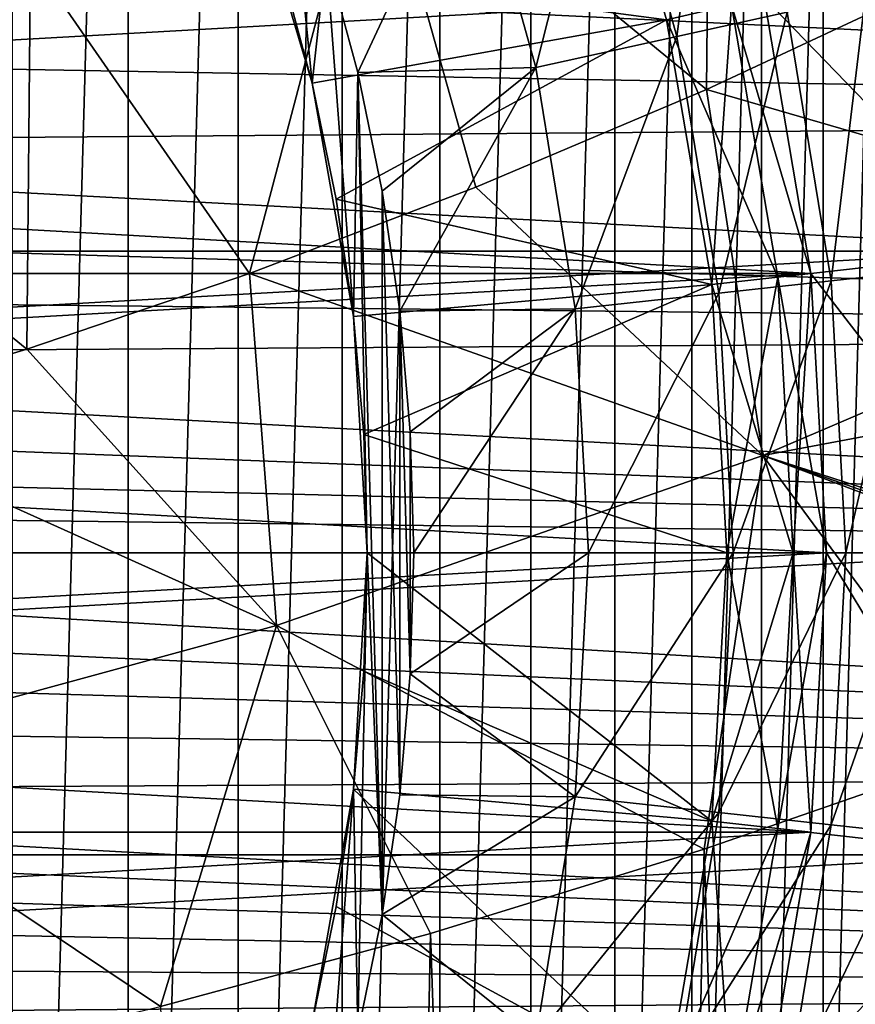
# Model space of a CAD drawing. Header units: millimetres. Extents: x -100 to 100, y -64 to 136.
# Tile 271 of 530: x 12.69 to 18.97, y -3.39 to 4.01. Entities that reach past the tile are written whole.
import ezdxf

# ---------------------------------------------------------------- set-up
doc = ezdxf.new("R2010")
doc.units = ezdxf.units.MM
doc.header["$LTSCALE"] = 159.143519
for name, color, linetype in [('113', 7, 'CONTINUOUS'), ('173', 7, 'CONTINUOUS'), ('293', 7, 'CONTINUOUS'), ('294', 7, 'CONTINUOUS'), ('295', 7, 'CONTINUOUS'), ('296', 7, 'CONTINUOUS'), ('297', 7, 'CONTINUOUS'), ('301', 7, 'CONTINUOUS'), ('302', 7, 'CONTINUOUS'), ('303', 7, 'CONTINUOUS'), ('307', 7, 'CONTINUOUS'), ('308', 7, 'CONTINUOUS'), ('309', 7, 'CONTINUOUS'), ('310', 7, 'CONTINUOUS'), ('313', 7, 'CONTINUOUS'), ('314', 7, 'CONTINUOUS'), ('315', 7, 'CONTINUOUS'), ('316', 7, 'CONTINUOUS'), ('317', 7, 'CONTINUOUS'), ('318', 7, 'CONTINUOUS'), ('319', 7, 'CONTINUOUS'), ('320', 7, 'CONTINUOUS'), ('321', 7, 'CONTINUOUS'), ('322', 7, 'CONTINUOUS'), ('323', 7, 'CONTINUOUS'), ('324', 7, 'CONTINUOUS'), ('436', 7, 'CONTINUOUS'), ('464', 7, 'CONTINUOUS'), ('467', 7, 'CONTINUOUS'), ('468', 7, 'CONTINUOUS'), ('469', 7, 'CONTINUOUS'), ('470', 7, 'CONTINUOUS'), ('477', 7, 'CONTINUOUS'), ('507', 7, 'CONTINUOUS'), ('508', 7, 'CONTINUOUS'), ('509', 7, 'CONTINUOUS')]:
    doc.layers.add(name, color=color, linetype=linetype)

msp = doc.modelspace()

# ---------------------------------------------------------------- linework, layer by layer
at = {"layer": '113', "color": 7, "linetype": 'CONTINUOUS', "true_color": 0x8c979c}
for points in [[(32.4168, 3.2771, -13.2972), (7.0981, 4.5088, -13.3987), (32.4168, 4.8567, -12.805), (32.4168, 3.2771, -13.2972)], [(6.4597, 3.7441, -13.6438), (7.0981, 4.5088, -13.3987), (32.4168, 3.2771, -13.2972), (6.4597, 3.7441, -13.6438)], [(5.946, 3.0682, -13.8207), (6.4597, 3.7441, -13.6438), (32.4168, 3.2771, -13.2972), (5.946, 3.0682, -13.8207)], [(32.4168, 1.651, -13.5952), (5.946, 3.0682, -13.8207), (32.4168, 3.2771, -13.2972), (32.4168, 1.651, -13.5952)], [(5.5443, 2.4699, -13.9471), (5.946, 3.0682, -13.8207), (32.4168, 1.651, -13.5952), (5.5443, 2.4699, -13.9471)], [(5.2424, 1.9427, -14.0356), (5.5443, 2.4699, -13.9471), (32.4168, 1.651, -13.5952), (5.2424, 1.9427, -14.0356)], [(5.0243, 1.4765, -14.0961), (5.2424, 1.9427, -14.0356), (32.4168, 1.651, -13.5952), (5.0243, 1.4765, -14.0961)], [(32.4168, 0, -13.6951), (5.0243, 1.4765, -14.0961), (32.4168, 1.651, -13.5952), (32.4168, 0, -13.6951)], [(4.8748, 1.0621, -14.136), (5.0243, 1.4765, -14.0961), (32.4168, 0, -13.6951), (4.8748, 1.0621, -14.136)], [(4.7789, 0.6879, -14.1608), (4.8748, 1.0621, -14.136), (32.4168, 0, -13.6951), (4.7789, 0.6879, -14.1608)], [(4.7259, 0.3396, -14.1744), (4.7789, 0.6879, -14.1608), (32.4168, 0, -13.6951), (4.7259, 0.3396, -14.1744)], [(4.7085, 0, -14.1787), (4.7259, 0.3396, -14.1744), (32.4168, 0, -13.6951), (4.7085, 0, -14.1787)]]:
    msp.add_3dface(points, dxfattribs=at)
at = {"layer": '173', "color": 7, "linetype": 'CONTINUOUS', "true_color": 0x8c979c}
for points in [[(4.7085, 0, -14.1787), (32.4168, 0, -13.6951), (32.4168, -1.651, -13.5952), (4.7085, 0, -14.1787)], [(4.7319, -0.3979, -14.1727), (4.7085, 0, -14.1787), (32.4168, -1.651, -13.5952), (4.7319, -0.3979, -14.1727)], [(4.8065, -0.8124, -14.1537), (4.7319, -0.3979, -14.1727), (32.4168, -1.651, -13.5952), (4.8065, -0.8124, -14.1537)], [(4.9447, -1.2707, -14.1175), (4.8065, -0.8124, -14.1537), (32.4168, -1.651, -13.5952), (4.9447, -1.2707, -14.1175)], [(5.1678, -1.7945, -14.0566), (4.9447, -1.2707, -14.1175), (32.4168, -1.651, -13.5952), (5.1678, -1.7945, -14.0566)], [(32.4168, -3.2771, -13.2972), (5.1678, -1.7945, -14.0566), (32.4168, -1.651, -13.5952), (32.4168, -3.2771, -13.2972)], [(5.3188, -2.0858, -14.0137), (5.1678, -1.7945, -14.0566), (32.4168, -3.2771, -13.2972), (5.3188, -2.0858, -14.0137)], [(5.5004, -2.3988, -13.9603), (5.3188, -2.0858, -14.0137), (32.4168, -3.2771, -13.2972), (5.5004, -2.3988, -13.9603)], [(5.7155, -2.7353, -13.8945), (5.5004, -2.3988, -13.9603), (32.4168, -3.2771, -13.2972), (5.7155, -2.7353, -13.8945)], [(5.967, -3.0975, -13.8138), (5.7155, -2.7353, -13.8945), (32.4168, -3.2771, -13.2972), (5.967, -3.0975, -13.8138)], [(6.2581, -3.4875, -13.7152), (5.967, -3.0975, -13.8138), (32.4168, -3.2771, -13.2972), (6.2581, -3.4875, -13.7152)], [(32.4168, -4.8567, -12.805), (6.2581, -3.4875, -13.7152), (32.4168, -3.2771, -13.2972), (32.4168, -4.8567, -12.805)]]:
    msp.add_3dface(points, dxfattribs=at)
at = {"layer": '293', "color": 7, "linetype": 'CONTINUOUS', "true_color": 0xaaaaaa}
for points in [[(18.6321, 2.0995, 72.2), (18.2799, 4.1723, 72.7), (18.2799, 4.1724, 72.2), (18.6321, 2.0995, 72.2)], [(18.6321, 2.0993, 72.7), (18.2799, 4.1723, 72.7), (18.6321, 2.0995, 72.2), (18.6321, 2.0993, 72.7)], [(18.75, 0, 72.2), (18.6321, 2.0993, 72.7), (18.6321, 2.0995, 72.2), (18.75, 0, 72.2)], [(18.75, 0, 72.7), (18.6321, 2.0993, 72.7), (18.75, 0, 72.2), (18.75, 0, 72.7)]]:
    msp.add_3dface(points, dxfattribs=at)
at = {"layer": '294', "color": 7, "linetype": 'CONTINUOUS', "true_color": 0xaaaaaa}
for points in [[(18.6321, 2.0995, 72.2), (18.2799, 4.1724, 72.2), (18.0362, 4.1167, 72.2), (18.6321, 2.0995, 72.2)], [(18.3837, 2.0715, 72.2), (18.6321, 2.0995, 72.2), (18.0362, 4.1167, 72.2), (18.3837, 2.0715, 72.2)], [(18.5, 0, 72.2), (18.6321, 2.0995, 72.2), (18.3837, 2.0715, 72.2), (18.5, 0, 72.2)], [(18.75, 0, 72.2), (18.6321, 2.0995, 72.2), (18.5, 0, 72.2), (18.75, 0, 72.2)], [(18.6321, -2.0995, 72.2), (18.75, 0, 72.2), (18.3837, -2.0715, 72.2), (18.6321, -2.0995, 72.2)], [(18.75, 0, 72.2), (18.5, 0, 72.2), (18.3837, -2.0715, 72.2), (18.75, 0, 72.2)], [(18.0362, -4.1167, 72.2), (18.6321, -2.0995, 72.2), (18.3837, -2.0715, 72.2), (18.0362, -4.1167, 72.2)], [(18.2799, -4.1724, 72.2), (18.6321, -2.0995, 72.2), (18.0362, -4.1167, 72.2), (18.2799, -4.1724, 72.2)]]:
    msp.add_3dface(points, dxfattribs=at)
at = {"layer": '295', "color": 7, "linetype": 'CONTINUOUS', "true_color": 0xaaaaaa}
for points in [[(17.5487, 4.0054, 63.2), (17.8868, 2.0155, 63.2), (17.5487, 4.0054, 71.7), (17.5487, 4.0054, 63.2)], [(17.5487, 4.0054, 71.7), (17.8868, 2.0155, 63.2), (17.8868, 2.0155, 71.7), (17.5487, 4.0054, 71.7)], [(18, 0, 63.2), (18, 0, 71.7), (17.8868, 2.0155, 71.7), (18, 0, 63.2)], [(17.8868, 2.0155, 63.2), (18, 0, 63.2), (17.8868, 2.0155, 71.7), (17.8868, 2.0155, 63.2)]]:
    msp.add_3dface(points, dxfattribs=at)
at = {"layer": '296', "color": 7, "linetype": 'CONTINUOUS', "true_color": 0xaaaaaa}
for points in [[(18.2799, 4.1724, 62.7), (18.6321, 2.0995, 62.7), (18.0362, 4.1167, 62.7), (18.2799, 4.1724, 62.7)], [(18.0362, 4.1167, 62.7), (18.6321, 2.0995, 62.7), (18.3837, 2.0715, 62.7), (18.0362, 4.1167, 62.7)], [(18.6321, 2.0995, 62.7), (18.75, 0, 62.7), (18.3837, 2.0715, 62.7), (18.6321, 2.0995, 62.7)], [(18.75, 0, 62.7), (18.5, 0, 62.7), (18.3837, 2.0715, 62.7), (18.75, 0, 62.7)], [(18.5, 0, 62.7), (18.6321, -2.0995, 62.7), (18.3837, -2.0715, 62.7), (18.5, 0, 62.7)], [(18.75, 0, 62.7), (18.6321, -2.0995, 62.7), (18.5, 0, 62.7), (18.75, 0, 62.7)], [(18.3837, -2.0715, 62.7), (18.6321, -2.0995, 62.7), (18.0362, -4.1167, 62.7), (18.3837, -2.0715, 62.7)], [(18.6321, -2.0995, 62.7), (18.2799, -4.1724, 62.7), (18.0362, -4.1167, 62.7), (18.6321, -2.0995, 62.7)]]:
    msp.add_3dface(points, dxfattribs=at)
at = {"layer": '297', "color": 7, "linetype": 'CONTINUOUS', "true_color": 0xaaaaaa}
for points in [[(18.6321, 2.0995, 62.7), (18.2799, 4.1724, 62.7), (18.2799, 4.1723, 47.7), (18.6321, 2.0995, 62.7)], [(18.6321, 2.0994, 47.7), (18.6321, 2.0995, 62.7), (18.2799, 4.1723, 47.7), (18.6321, 2.0994, 47.7)], [(18.75, 0, 62.7), (18.6321, 2.0995, 62.7), (18.75, 0, 47.7), (18.75, 0, 62.7)], [(18.75, 0, 47.7), (18.6321, 2.0995, 62.7), (18.6321, 2.0994, 47.7), (18.75, 0, 47.7)]]:
    msp.add_3dface(points, dxfattribs=at)
at = {"layer": '301', "color": 7, "linetype": 'CONTINUOUS', "true_color": 0xaaaaaa}
for points in [[(18.75, 0, 72.7), (18.75, 0, 72.2), (18.6321, -2.0995, 72.2), (18.75, 0, 72.7)], [(18.75, 0, 72.7), (18.6321, -2.0995, 72.2), (18.6321, -2.0993, 72.7), (18.75, 0, 72.7)], [(18.6321, -2.0993, 72.7), (18.6321, -2.0995, 72.2), (18.2799, -4.1723, 72.7), (18.6321, -2.0993, 72.7)], [(18.6321, -2.0995, 72.2), (18.2799, -4.1724, 72.2), (18.2799, -4.1723, 72.7), (18.6321, -2.0995, 72.2)]]:
    msp.add_3dface(points, dxfattribs=at)
at = {"layer": '302', "color": 7, "linetype": 'CONTINUOUS', "true_color": 0xaaaaaa}
for points in [[(18, 0, 71.7), (18, 0, 63.2), (17.8868, -2.0155, 63.2), (18, 0, 71.7)], [(18, 0, 71.7), (17.8868, -2.0155, 63.2), (17.8868, -2.0155, 71.7), (18, 0, 71.7)], [(17.8868, -2.0155, 63.2), (17.5487, -4.0054, 63.2), (17.8868, -2.0155, 71.7), (17.8868, -2.0155, 63.2)], [(17.8868, -2.0155, 71.7), (17.5487, -4.0054, 63.2), (17.5487, -4.0054, 71.7), (17.8868, -2.0155, 71.7)]]:
    msp.add_3dface(points, dxfattribs=at)
at = {"layer": '303', "color": 7, "linetype": 'CONTINUOUS', "true_color": 0xaaaaaa}
for points in [[(18.6321, -2.0995, 62.7), (18.75, 0, 62.7), (18.6321, -2.0994, 47.7), (18.6321, -2.0995, 62.7)], [(18.75, 0, 62.7), (18.75, 0, 47.7), (18.6321, -2.0994, 47.7), (18.75, 0, 62.7)], [(18.2799, -4.1723, 47.7), (18.6321, -2.0995, 62.7), (18.6321, -2.0994, 47.7), (18.2799, -4.1723, 47.7)], [(18.2799, -4.1724, 62.7), (18.6321, -2.0995, 62.7), (18.2799, -4.1723, 47.7), (18.2799, -4.1724, 62.7)]]:
    msp.add_3dface(points, dxfattribs=at)
at = {"layer": '307', "color": 7, "linetype": 'CONTINUOUS', "true_color": 0xaaaaaa}
for points in [[(18.3837, -2.0715, 72.2), (18.5, 0, 72.2), (17.8868, -2.0155, 71.7), (18.3837, -2.0715, 72.2)], [(18.5, 0, 72.2), (18, 0, 71.7), (17.8868, -2.0155, 71.7), (18.5, 0, 72.2)], [(18.3837, -2.0715, 72.2), (17.8868, -2.0155, 71.7), (17.5487, -4.0054, 71.7), (18.3837, -2.0715, 72.2)], [(18.0362, -4.1167, 72.2), (18.3837, -2.0715, 72.2), (17.5487, -4.0054, 71.7), (18.0362, -4.1167, 72.2)]]:
    msp.add_3dface(points, dxfattribs=at)
at = {"layer": '308', "color": 7, "linetype": 'CONTINUOUS', "true_color": 0xaaaaaa}
for points in [[(18.0362, 4.1167, 72.2), (17.5487, 4.0054, 71.7), (17.8868, 2.0155, 71.7), (18.0362, 4.1167, 72.2)], [(18.3837, 2.0715, 72.2), (18.0362, 4.1167, 72.2), (17.8868, 2.0155, 71.7), (18.3837, 2.0715, 72.2)], [(18, 0, 71.7), (18.3837, 2.0715, 72.2), (17.8868, 2.0155, 71.7), (18, 0, 71.7)], [(18.5, 0, 72.2), (18.3837, 2.0715, 72.2), (18, 0, 71.7), (18.5, 0, 72.2)]]:
    msp.add_3dface(points, dxfattribs=at)
at = {"layer": '309', "color": 7, "linetype": 'CONTINUOUS', "true_color": 0xaaaaaa}
for points in [[(18, 0, 63.2), (18.3837, -2.0715, 62.7), (17.8868, -2.0155, 63.2), (18, 0, 63.2)], [(18, 0, 63.2), (18.5, 0, 62.7), (18.3837, -2.0715, 62.7), (18, 0, 63.2)], [(18.0362, -4.1167, 62.7), (17.5487, -4.0054, 63.2), (17.8868, -2.0155, 63.2), (18.0362, -4.1167, 62.7)], [(18.3837, -2.0715, 62.7), (18.0362, -4.1167, 62.7), (17.8868, -2.0155, 63.2), (18.3837, -2.0715, 62.7)]]:
    msp.add_3dface(points, dxfattribs=at)
at = {"layer": '310', "color": 7, "linetype": 'CONTINUOUS', "true_color": 0xaaaaaa}
for points in [[(17.5487, 4.0054, 63.2), (18.0362, 4.1167, 62.7), (18.3837, 2.0715, 62.7), (17.5487, 4.0054, 63.2)], [(17.8868, 2.0155, 63.2), (17.5487, 4.0054, 63.2), (18.3837, 2.0715, 62.7), (17.8868, 2.0155, 63.2)], [(18.5, 0, 62.7), (17.8868, 2.0155, 63.2), (18.3837, 2.0715, 62.7), (18.5, 0, 62.7)], [(18, 0, 63.2), (17.8868, 2.0155, 63.2), (18.5, 0, 62.7), (18, 0, 63.2)]]:
    msp.add_3dface(points, dxfattribs=at)
at = {"layer": '313', "color": 7, "linetype": 'CONTINUOUS', "true_color": 0xaaaaaa}
for points in [[(18.2799, 4.1723, 72.7), (18.6321, 2.0993, 72.7), (18.0361, 4.1168, 72.7), (18.2799, 4.1723, 72.7)], [(18.0361, 4.1168, 72.7), (18.6321, 2.0993, 72.7), (18.3837, 2.0714, 72.7), (18.0361, 4.1168, 72.7)], [(18.6321, 2.0993, 72.7), (18.75, 0, 72.7), (18.3837, 2.0714, 72.7), (18.6321, 2.0993, 72.7)], [(18.75, 0, 72.7), (18.5, 0, 72.7), (18.3837, 2.0714, 72.7), (18.75, 0, 72.7)], [(18.5, 0, 72.7), (18.6321, -2.0993, 72.7), (18.3837, -2.0714, 72.7), (18.5, 0, 72.7)], [(18.75, 0, 72.7), (18.6321, -2.0993, 72.7), (18.5, 0, 72.7), (18.75, 0, 72.7)], [(18.3837, -2.0714, 72.7), (18.6321, -2.0993, 72.7), (18.0361, -4.1168, 72.7), (18.3837, -2.0714, 72.7)], [(18.6321, -2.0993, 72.7), (18.2799, -4.1723, 72.7), (18.0361, -4.1168, 72.7), (18.6321, -2.0993, 72.7)]]:
    msp.add_3dface(points, dxfattribs=at)
at = {"layer": '314', "color": 7, "linetype": 'CONTINUOUS', "true_color": 0xaaaaaa}
for points in [[(17.6252, 3.8796, 80.741), (17.9057, 6.0331, 78.1162), (17.1024, 5.7625, 80.741), (17.6252, 3.8796, 80.741)], [(18.453, 4.0618, 78.1162), (17.9057, 6.0331, 78.1162), (17.6252, 3.8796, 80.741), (18.453, 4.0618, 78.1162)], [(16.5655, 3.6463, 83.2769), (17.1024, 5.7625, 80.741), (16.0741, 5.416, 83.2769), (16.5655, 3.6463, 83.2769)], [(17.6252, 3.8796, 80.741), (17.1024, 5.7625, 80.741), (16.5655, 3.6463, 83.2769), (17.6252, 3.8796, 80.741)], [(15.2282, 3.6091, 85.7), (16.0741, 5.416, 83.2769), (14.9925, 4.4886, 85.7), (15.2282, 3.6091, 85.7)], [(16.5655, 3.6463, 83.2769), (16.0741, 5.416, 83.2769), (15.2282, 3.6091, 85.7), (16.5655, 3.6463, 83.2769)], [(18.784, 2.0429, 78.1162), (19.0419, 4.1914, 75.4246), (18.453, 4.0618, 78.1162), (18.784, 2.0429, 78.1162)], [(19.3834, 2.1081, 75.4246), (19.0419, 4.1914, 75.4246), (18.784, 2.0429, 78.1162), (19.3834, 2.1081, 75.4246)], [(17.9413, 1.9512, 80.741), (18.453, 4.0618, 78.1162), (17.6252, 3.8796, 80.741), (17.9413, 1.9512, 80.741)], [(18.784, 2.0429, 78.1162), (18.453, 4.0618, 78.1162), (17.9413, 1.9512, 80.741), (18.784, 2.0429, 78.1162)], [(16.8626, 1.8339, 83.2769), (17.6252, 3.8796, 80.741), (16.5655, 3.6463, 83.2769), (16.8626, 1.8339, 83.2769)], [(17.9413, 1.9512, 80.741), (17.6252, 3.8796, 80.741), (16.8626, 1.8339, 83.2769), (17.9413, 1.9512, 80.741)], [(15.4122, 2.7176, 85.7), (16.5655, 3.6463, 83.2769), (15.2282, 3.6091, 85.7), (15.4122, 2.7176, 85.7)], [(15.5442, 1.8169, 85.7), (16.5655, 3.6463, 83.2769), (15.4122, 2.7176, 85.7), (15.5442, 1.8169, 85.7)], [(16.8626, 1.8339, 83.2769), (16.5655, 3.6463, 83.2769), (15.5442, 1.8169, 85.7), (16.8626, 1.8339, 83.2769)], [(18.8948, 0, 78.1162), (19.3834, 2.1081, 75.4246), (18.784, 2.0429, 78.1162), (18.8948, 0, 78.1162)], [(19.4977, 0, 75.4246), (19.3834, 2.1081, 75.4246), (18.8948, 0, 78.1162), (19.4977, 0, 75.4246)], [(18.0471, 0, 80.741), (18.784, 2.0429, 78.1162), (17.9413, 1.9512, 80.741), (18.0471, 0, 80.741)], [(18.8948, 0, 78.1162), (18.784, 2.0429, 78.1162), (18.0471, 0, 80.741), (18.8948, 0, 78.1162)], [(16.962, 0, 83.2769), (17.9413, 1.9512, 80.741), (16.8626, 1.8339, 83.2769), (16.962, 0, 83.2769)], [(18.0471, 0, 80.741), (17.9413, 1.9512, 80.741), (16.962, 0, 83.2769), (18.0471, 0, 80.741)], [(15.6235, 0.9099, 85.7), (16.8626, 1.8339, 83.2769), (15.5442, 1.8169, 85.7), (15.6235, 0.9099, 85.7)], [(15.65, 0, 85.7), (16.8626, 1.8339, 83.2769), (15.6235, 0.9099, 85.7), (15.65, 0, 85.7)], [(16.962, 0, 83.2769), (16.8626, 1.8339, 83.2769), (15.65, 0, 85.7), (16.962, 0, 83.2769)]]:
    msp.add_3dface(points, dxfattribs=at)
at = {"layer": '315', "color": 7, "linetype": 'CONTINUOUS', "true_color": 0xaaaaaa}
for points in [[(14.8876, 3.5284, 85.7), (14.7062, 5.3525, 85.7), (14.3773, 5.2328, 85.7), (14.8876, 3.5284, 85.7)], [(14.9925, 4.4886, 85.7), (14.7062, 5.3525, 85.7), (14.8876, 3.5284, 85.7), (14.9925, 4.4886, 85.7)], [(15.1965, 1.7762, 85.7), (14.9925, 4.4886, 85.7), (14.8876, 3.5284, 85.7), (15.1965, 1.7762, 85.7)], [(15.2282, 3.6091, 85.7), (14.9925, 4.4886, 85.7), (15.1965, 1.7762, 85.7), (15.2282, 3.6091, 85.7)], [(15.3, 0, 85.7), (15.2282, 3.6091, 85.7), (15.1965, 1.7762, 85.7), (15.3, 0, 85.7)], [(15.4122, 2.7176, 85.7), (15.2282, 3.6091, 85.7), (15.4122, -2.7176, 85.7), (15.4122, 2.7176, 85.7)], [(15.4122, -2.7176, 85.7), (15.2282, 3.6091, 85.7), (15.3, 0, 85.7), (15.4122, -2.7176, 85.7)], [(15.5442, 1.8169, 85.7), (15.4122, 2.7176, 85.7), (15.5442, -1.8169, 85.7), (15.5442, 1.8169, 85.7)], [(15.5442, -1.8169, 85.7), (15.4122, 2.7176, 85.7), (15.4122, -2.7176, 85.7), (15.5442, -1.8169, 85.7)], [(15.6235, 0.9099, 85.7), (15.5442, 1.8169, 85.7), (15.6235, -0.9099, 85.7), (15.6235, 0.9099, 85.7)], [(15.6235, -0.9099, 85.7), (15.5442, 1.8169, 85.7), (15.5442, -1.8169, 85.7), (15.6235, -0.9099, 85.7)], [(15.65, 0, 85.7), (15.6235, 0.9099, 85.7), (15.6235, -0.9099, 85.7), (15.65, 0, 85.7)], [(15.1965, -1.7762, 85.7), (15.2282, -3.6091, 85.7), (15.3, 0, 85.7), (15.1965, -1.7762, 85.7)], [(15.2282, -3.6091, 85.7), (15.4122, -2.7176, 85.7), (15.3, 0, 85.7), (15.2282, -3.6091, 85.7)], [(14.8876, -3.5284, 85.7), (14.9925, -4.4886, 85.7), (15.1965, -1.7762, 85.7), (14.8876, -3.5284, 85.7)], [(14.9925, -4.4886, 85.7), (15.2282, -3.6091, 85.7), (15.1965, -1.7762, 85.7), (14.9925, -4.4886, 85.7)]]:
    msp.add_3dface(points, dxfattribs=at)
at = {"layer": '316', "color": 7, "linetype": 'CONTINUOUS', "true_color": 0xaaaaaa}
for points in [[(14.8876, 3.5284, 85.7), (14.3773, 5.2328, 85.7), (14.8876, 3.5284, 84.7), (14.8876, 3.5284, 85.7)], [(14.8876, 3.5284, 84.7), (14.3773, 5.2328, 85.7), (14.6572, 4.3881, 84.7), (14.8876, 3.5284, 84.7)], [(15.1965, 1.7762, 85.7), (14.8876, 3.5284, 85.7), (15.1965, 1.7762, 84.7), (15.1965, 1.7762, 85.7)], [(15.1965, 1.7762, 84.7), (14.8876, 3.5284, 85.7), (15.0676, 2.6568, 84.7), (15.1965, 1.7762, 84.7)], [(15.0676, 2.6568, 84.7), (14.8876, 3.5284, 85.7), (14.8876, 3.5284, 84.7), (15.0676, 2.6568, 84.7)], [(15.3, 0, 85.7), (15.1965, 1.7762, 85.7), (15.3, 0, 84.7), (15.3, 0, 85.7)], [(15.3, 0, 84.7), (15.1965, 1.7762, 85.7), (15.2741, 0.8896, 84.7), (15.3, 0, 84.7)], [(15.2741, 0.8896, 84.7), (15.1965, 1.7762, 85.7), (15.1965, 1.7762, 84.7), (15.2741, 0.8896, 84.7)]]:
    msp.add_3dface(points, dxfattribs=at)
at = {"layer": '317', "color": 7, "linetype": 'CONTINUOUS', "true_color": 0xaaaaaa}
for points in [[(17.5487, 4.0053, 77.2818), (14.6572, 4.3881, 84.7), (16.9899, 5.945, 77.2818), (17.5487, 4.0053, 77.2818)], [(14.8876, 3.5284, 84.7), (14.6572, 4.3881, 84.7), (17.5487, 4.0053, 77.2818), (14.8876, 3.5284, 84.7)], [(15.0676, 2.6568, 84.7), (14.8876, 3.5284, 84.7), (17.5487, 4.0053, 77.2818), (15.0676, 2.6568, 84.7)], [(17.8868, 2.0154, 77.2818), (15.0676, 2.6568, 84.7), (17.5487, 4.0053, 77.2818), (17.8868, 2.0154, 77.2818)], [(15.1965, 1.7762, 84.7), (15.0676, 2.6568, 84.7), (17.8868, 2.0154, 77.2818), (15.1965, 1.7762, 84.7)], [(15.2741, 0.8896, 84.7), (15.1965, 1.7762, 84.7), (17.8868, 2.0154, 77.2818), (15.2741, 0.8896, 84.7)], [(18, 0, 77.2818), (15.2741, 0.8896, 84.7), (17.8868, 2.0154, 77.2818), (18, 0, 77.2818)], [(15.3, 0, 84.7), (15.2741, 0.8896, 84.7), (18, 0, 77.2818), (15.3, 0, 84.7)]]:
    msp.add_3dface(points, dxfattribs=at)
at = {"layer": '318', "color": 7, "linetype": 'CONTINUOUS', "true_color": 0xaaaaaa}
for points in [[(17.5487, 4.0053, 77.2818), (16.9899, 5.945, 77.2818), (17.5487, 4.0055, 73.2), (17.5487, 4.0053, 77.2818)], [(17.8868, 2.0155, 73.2), (17.5487, 4.0053, 77.2818), (17.5487, 4.0055, 73.2), (17.8868, 2.0155, 73.2)], [(17.8868, 2.0154, 77.2818), (17.5487, 4.0053, 77.2818), (17.8868, 2.0155, 73.2), (17.8868, 2.0154, 77.2818)], [(18, 0, 73.2), (17.8868, 2.0154, 77.2818), (17.8868, 2.0155, 73.2), (18, 0, 73.2)], [(18, 0, 77.2818), (17.8868, 2.0154, 77.2818), (18, 0, 73.2), (18, 0, 77.2818)]]:
    msp.add_3dface(points, dxfattribs=at)
at = {"layer": '319', "color": 7, "linetype": 'CONTINUOUS', "true_color": 0xaaaaaa}
for points in [[(16.962, 0, 83.2769), (15.65, 0, 85.7), (15.6235, -0.9099, 85.7), (16.962, 0, 83.2769)], [(16.962, 0, 83.2769), (15.6235, -0.9099, 85.7), (16.8626, -1.8339, 83.2769), (16.962, 0, 83.2769)], [(18.0471, 0, 80.741), (16.962, 0, 83.2769), (16.8626, -1.8339, 83.2769), (18.0471, 0, 80.741)], [(17.9413, -1.9512, 80.741), (18.0471, 0, 80.741), (16.8626, -1.8339, 83.2769), (17.9413, -1.9512, 80.741)], [(18.8948, 0, 78.1162), (18.0471, 0, 80.741), (17.9413, -1.9512, 80.741), (18.8948, 0, 78.1162)], [(18.784, -2.0429, 78.1162), (18.8948, 0, 78.1162), (17.9413, -1.9512, 80.741), (18.784, -2.0429, 78.1162)], [(19.4977, 0, 75.4246), (18.8948, 0, 78.1162), (18.784, -2.0429, 78.1162), (19.4977, 0, 75.4246)], [(19.3834, -2.1081, 75.4246), (19.4977, 0, 75.4246), (18.784, -2.0429, 78.1162), (19.3834, -2.1081, 75.4246)], [(15.6235, -0.9099, 85.7), (15.5442, -1.8169, 85.7), (16.8626, -1.8339, 83.2769), (15.6235, -0.9099, 85.7)], [(15.5442, -1.8169, 85.7), (15.4122, -2.7176, 85.7), (16.8626, -1.8339, 83.2769), (15.5442, -1.8169, 85.7)], [(15.4122, -2.7176, 85.7), (16.5655, -3.6463, 83.2769), (16.8626, -1.8339, 83.2769), (15.4122, -2.7176, 85.7)], [(16.5655, -3.6463, 83.2769), (17.9413, -1.9512, 80.741), (16.8626, -1.8339, 83.2769), (16.5655, -3.6463, 83.2769)], [(17.6252, -3.8796, 80.741), (17.9413, -1.9512, 80.741), (16.5655, -3.6463, 83.2769), (17.6252, -3.8796, 80.741)], [(17.6252, -3.8796, 80.741), (18.784, -2.0429, 78.1162), (17.9413, -1.9512, 80.741), (17.6252, -3.8796, 80.741)], [(18.453, -4.0618, 78.1162), (18.784, -2.0429, 78.1162), (17.6252, -3.8796, 80.741), (18.453, -4.0618, 78.1162)], [(18.453, -4.0618, 78.1162), (19.3834, -2.1081, 75.4246), (18.784, -2.0429, 78.1162), (18.453, -4.0618, 78.1162)], [(19.0419, -4.1914, 75.4246), (19.3834, -2.1081, 75.4246), (18.453, -4.0618, 78.1162), (19.0419, -4.1914, 75.4246)], [(15.4122, -2.7176, 85.7), (15.2282, -3.6091, 85.7), (16.5655, -3.6463, 83.2769), (15.4122, -2.7176, 85.7)]]:
    msp.add_3dface(points, dxfattribs=at)
at = {"layer": '320', "color": 7, "linetype": 'CONTINUOUS', "true_color": 0xaaaaaa}
for points in [[(15.1965, -1.7762, 85.7), (15.3, 0, 85.7), (15.1965, -1.7762, 84.7), (15.1965, -1.7762, 85.7)], [(15.1965, -1.7762, 84.7), (15.3, 0, 85.7), (15.2741, -0.8896, 84.7), (15.1965, -1.7762, 84.7)], [(15.3, 0, 85.7), (15.3, 0, 84.7), (15.2741, -0.8896, 84.7), (15.3, 0, 85.7)], [(14.8876, -3.5284, 85.7), (15.1965, -1.7762, 85.7), (14.8876, -3.5284, 84.7), (14.8876, -3.5284, 85.7)], [(14.8876, -3.5284, 84.7), (15.1965, -1.7762, 85.7), (15.0676, -2.6568, 84.7), (14.8876, -3.5284, 84.7)], [(15.0676, -2.6568, 84.7), (15.1965, -1.7762, 85.7), (15.1965, -1.7762, 84.7), (15.0676, -2.6568, 84.7)]]:
    msp.add_3dface(points, dxfattribs=at)
at = {"layer": '321', "color": 7, "linetype": 'CONTINUOUS', "true_color": 0xaaaaaa}
for points in [[(15.2741, -0.8896, 84.7), (15.3, 0, 84.7), (17.8868, -2.0154, 77.2818), (15.2741, -0.8896, 84.7)], [(15.3, 0, 84.7), (18, 0, 77.2818), (17.8868, -2.0154, 77.2818), (15.3, 0, 84.7)], [(15.1965, -1.7762, 84.7), (15.2741, -0.8896, 84.7), (17.8868, -2.0154, 77.2818), (15.1965, -1.7762, 84.7)], [(15.0676, -2.6568, 84.7), (15.1965, -1.7762, 84.7), (17.5487, -4.0053, 77.2818), (15.0676, -2.6568, 84.7)], [(17.5487, -4.0053, 77.2818), (15.1965, -1.7762, 84.7), (17.8868, -2.0154, 77.2818), (17.5487, -4.0053, 77.2818)], [(14.8876, -3.5284, 84.7), (15.0676, -2.6568, 84.7), (17.5487, -4.0053, 77.2818), (14.8876, -3.5284, 84.7)]]:
    msp.add_3dface(points, dxfattribs=at)
at = {"layer": '322', "color": 7, "linetype": 'CONTINUOUS', "true_color": 0xaaaaaa}
for points in [[(18, 0, 77.2818), (18, 0, 73.2), (17.8868, -2.0155, 73.2), (18, 0, 77.2818)], [(17.8868, -2.0154, 77.2818), (18, 0, 77.2818), (17.8868, -2.0155, 73.2), (17.8868, -2.0154, 77.2818)], [(17.5487, -4.0053, 77.2818), (17.8868, -2.0154, 77.2818), (17.8868, -2.0155, 73.2), (17.5487, -4.0053, 77.2818)], [(17.5487, -4.0055, 73.2), (17.5487, -4.0053, 77.2818), (17.8868, -2.0155, 73.2), (17.5487, -4.0055, 73.2)]]:
    msp.add_3dface(points, dxfattribs=at)
at = {"layer": '323', "color": 7, "linetype": 'CONTINUOUS', "true_color": 0xaaaaaa}
for points in [[(18, 0, 73.2), (18.3837, -2.0714, 72.7), (17.8868, -2.0155, 73.2), (18, 0, 73.2)], [(18.5, 0, 72.7), (18.3837, -2.0714, 72.7), (18, 0, 73.2), (18.5, 0, 72.7)], [(18.0361, -4.1168, 72.7), (17.5487, -4.0055, 73.2), (17.8868, -2.0155, 73.2), (18.0361, -4.1168, 72.7)], [(18.3837, -2.0714, 72.7), (18.0361, -4.1168, 72.7), (17.8868, -2.0155, 73.2), (18.3837, -2.0714, 72.7)]]:
    msp.add_3dface(points, dxfattribs=at)
at = {"layer": '324', "color": 7, "linetype": 'CONTINUOUS', "true_color": 0xaaaaaa}
for points in [[(18.0361, 4.1168, 72.7), (18.3837, 2.0714, 72.7), (17.5487, 4.0055, 73.2), (18.0361, 4.1168, 72.7)], [(18.3837, 2.0714, 72.7), (17.8868, 2.0155, 73.2), (17.5487, 4.0055, 73.2), (18.3837, 2.0714, 72.7)], [(18.3837, 2.0714, 72.7), (18.5, 0, 72.7), (17.8868, 2.0155, 73.2), (18.3837, 2.0714, 72.7)], [(18.5, 0, 72.7), (18, 0, 73.2), (17.8868, 2.0155, 73.2), (18.5, 0, 72.7)]]:
    msp.add_3dface(points, dxfattribs=at)
at = {"layer": '436', "color": 7, "linetype": 'CONTINUOUS', "true_color": 0x323232}
for points in [[(18.6321, 2.0994, 47.7), (18.2799, 4.1723, 47.7), (-18.6321, 2.0994, 47.7), (18.6321, 2.0994, 47.7)], [(18.2799, 4.1723, 47.7), (-18.2799, 4.1723, 47.7), (-18.6321, 2.0994, 47.7), (18.2799, 4.1723, 47.7)], [(-18.75, 0, 47.7), (18.75, 0, 47.7), (18.6321, 2.0994, 47.7), (-18.75, 0, 47.7)], [(-18.75, 0, 47.7), (18.6321, 2.0994, 47.7), (-18.6321, 2.0994, 47.7), (-18.75, 0, 47.7)], [(18.75, 0, 47.7), (-18.75, 0, 47.7), (-18.6321, -2.0994, 47.7), (18.75, 0, 47.7)], [(18.75, 0, 47.7), (-18.6321, -2.0994, 47.7), (18.6321, -2.0994, 47.7), (18.75, 0, 47.7)], [(-18.6321, -2.0994, 47.7), (-18.2799, -4.1723, 47.7), (18.6321, -2.0994, 47.7), (-18.6321, -2.0994, 47.7)], [(-18.2799, -4.1723, 47.7), (18.2799, -4.1723, 47.7), (18.6321, -2.0994, 47.7), (-18.2799, -4.1723, 47.7)]]:
    msp.add_3dface(points, dxfattribs=at)
at = {"layer": '464', "color": 7, "linetype": 'CONTINUOUS', "true_color": 0xaaaaaa}
for points in [[(19.7423, 4.5062, 41.7), (20.1227, 2.2674, 41.7), (18.2799, 4.1724, 41.7), (19.7423, 4.5062, 41.7)], [(18.2799, 4.1724, 41.7), (20.1227, 2.2674, 41.7), (18.6321, 2.0995, 41.7), (18.2799, 4.1724, 41.7)], [(20.1227, 2.2674, 41.7), (20.25, 0, 41.7), (18.6321, 2.0995, 41.7), (20.1227, 2.2674, 41.7)], [(18.6321, 2.0995, 41.7), (20.25, 0, 41.7), (18.75, 0, 41.7), (18.6321, 2.0995, 41.7)], [(18.75, 0, 41.7), (20.1227, -2.2674, 41.7), (18.6321, -2.0995, 41.7), (18.75, 0, 41.7)], [(20.25, 0, 41.7), (20.1227, -2.2674, 41.7), (18.75, 0, 41.7), (20.25, 0, 41.7)], [(18.6321, -2.0995, 41.7), (20.1227, -2.2674, 41.7), (18.2799, -4.1724, 41.7), (18.6321, -2.0995, 41.7)], [(20.1227, -2.2674, 41.7), (19.7423, -4.5062, 41.7), (18.2799, -4.1724, 41.7), (20.1227, -2.2674, 41.7)]]:
    msp.add_3dface(points, dxfattribs=at)
at = {"layer": '467', "color": 7, "linetype": 'CONTINUOUS', "true_color": 0xaaaaaa}
for points in [[(18.2799, 4.1724, 41.7), (18.6321, 2.0995, 41.7), (18.2799, 4.1723, 47.6573), (18.2799, 4.1724, 41.7)], [(18.2799, 4.1723, 47.6573), (18.6321, 2.0995, 41.7), (18.6321, 2.0994, 47.6573), (18.2799, 4.1723, 47.6573)], [(18.6321, 2.0995, 41.7), (18.75, 0, 41.7), (18.6321, 2.0994, 47.6573), (18.6321, 2.0995, 41.7)], [(18.6321, 2.0994, 47.6573), (18.75, 0, 41.7), (18.75, 0, 47.6573), (18.6321, 2.0994, 47.6573)]]:
    msp.add_3dface(points, dxfattribs=at)
at = {"layer": '468', "color": 7, "linetype": 'CONTINUOUS', "true_color": 0xaaaaaa}
for points in [[(18.75, 0, 41.7), (18.6321, -2.0995, 41.7), (18.75, 0, 47.6573), (18.75, 0, 41.7)], [(18.75, 0, 47.6573), (18.6321, -2.0995, 41.7), (18.6321, -2.0994, 47.6573), (18.75, 0, 47.6573)], [(18.6321, -2.0994, 47.6573), (18.6321, -2.0995, 41.7), (18.2799, -4.1723, 47.6573), (18.6321, -2.0994, 47.6573)], [(18.6321, -2.0995, 41.7), (18.2799, -4.1724, 41.7), (18.2799, -4.1723, 47.6573), (18.6321, -2.0995, 41.7)]]:
    msp.add_3dface(points, dxfattribs=at)
at = {"layer": '469', "linetype": 'CONTINUOUS'}
for points in [[(20.1227, 2.2673, 36.7427), (19.7423, 4.506, 36.7427), (-20.1227, 2.2673, 36.7427), (20.1227, 2.2673, 36.7427)], [(19.7423, 4.506, 36.7427), (-19.7423, 4.506, 36.7427), (-20.1227, 2.2673, 36.7427), (19.7423, 4.506, 36.7427)], [(-20.25, 0, 36.7427), (20.25, 0, 36.7427), (20.1227, 2.2673, 36.7427), (-20.25, 0, 36.7427)], [(-20.25, 0, 36.7427), (20.1227, 2.2673, 36.7427), (-20.1227, 2.2673, 36.7427), (-20.25, 0, 36.7427)], [(20.25, 0, 36.7427), (-20.25, 0, 36.7427), (-20.1227, -2.2673, 36.7427), (20.25, 0, 36.7427)], [(20.25, 0, 36.7427), (-20.1227, -2.2673, 36.7427), (20.1227, -2.2673, 36.7427), (20.25, 0, 36.7427)], [(-20.1227, -2.2673, 36.7427), (-19.7423, -4.506, 36.7427), (20.1227, -2.2673, 36.7427), (-20.1227, -2.2673, 36.7427)], [(-19.7423, -4.506, 36.7427), (19.7423, -4.506, 36.7427), (20.1227, -2.2673, 36.7427), (-19.7423, -4.506, 36.7427)]]:
    msp.add_3dface(points, dxfattribs=at)
at = {"layer": '470', "linetype": 'CONTINUOUS'}
for points in [[(-18.6321, 2.0994, 47.6573), (-18.2799, 4.1723, 47.6573), (18.6321, 2.0994, 47.6573), (-18.6321, 2.0994, 47.6573)], [(-18.2799, 4.1723, 47.6573), (18.2799, 4.1723, 47.6573), (18.6321, 2.0994, 47.6573), (-18.2799, 4.1723, 47.6573)], [(-18.75, 0, 47.6573), (-18.6321, 2.0994, 47.6573), (18.75, 0, 47.6573), (-18.75, 0, 47.6573)], [(-18.6321, 2.0994, 47.6573), (18.6321, 2.0994, 47.6573), (18.75, 0, 47.6573), (-18.6321, 2.0994, 47.6573)], [(-18.75, 0, 47.6573), (18.75, 0, 47.6573), (18.6321, -2.0994, 47.6573), (-18.75, 0, 47.6573)], [(-18.75, 0, 47.6573), (18.6321, -2.0994, 47.6573), (-18.6321, -2.0994, 47.6573), (-18.75, 0, 47.6573)], [(18.6321, -2.0994, 47.6573), (18.2799, -4.1723, 47.6573), (-18.6321, -2.0994, 47.6573), (18.6321, -2.0994, 47.6573)], [(18.2799, -4.1723, 47.6573), (-18.2799, -4.1723, 47.6573), (-18.6321, -2.0994, 47.6573), (18.2799, -4.1723, 47.6573)]]:
    msp.add_3dface(points, dxfattribs=at)
at = {"layer": '477', "color": 7, "linetype": 'CONTINUOUS', "true_color": 0xaaaaaa}
for points in [[(13.5046, 15.1619, 102.5), (12.636, -15.7953, 102.5), (12.636, 15.8953, 102.5), (13.5046, 15.1619, 102.5)], [(13.5046, -15.0619, 102.5), (12.636, -15.7953, 102.5), (13.5046, 15.1619, 102.5), (13.5046, -15.0619, 102.5)], [(14.3311, 14.3805, 102.5), (13.5046, -15.0619, 102.5), (13.5046, 15.1619, 102.5), (14.3311, 14.3805, 102.5)], [(14.3311, -14.2805, 102.5), (13.5046, -15.0619, 102.5), (14.3311, 14.3805, 102.5), (14.3311, -14.2805, 102.5)], [(15.1116, 13.5549, 102.5), (14.3311, -14.2805, 102.5), (14.3311, 14.3805, 102.5), (15.1116, 13.5549, 102.5)], [(15.1116, -13.4549, 102.5), (14.3311, -14.2805, 102.5), (15.1116, 13.5549, 102.5), (15.1116, -13.4549, 102.5)], [(15.8451, 12.6863, 102.5), (15.1116, -13.4549, 102.5), (15.1116, 13.5549, 102.5), (15.8451, 12.6863, 102.5)], [(15.8451, -12.5863, 102.5), (15.1116, -13.4549, 102.5), (15.8451, 12.6863, 102.5), (15.8451, -12.5863, 102.5)], [(16.529, 11.7775, 102.5), (15.8451, -12.5863, 102.5), (15.8451, 12.6863, 102.5), (16.529, 11.7775, 102.5)], [(16.529, -11.6775, 102.5), (15.8451, -12.5863, 102.5), (16.529, 11.7775, 102.5), (16.529, -11.6775, 102.5)], [(17.1603, 10.8328, 102.5), (16.529, -11.6775, 102.5), (16.529, 11.7775, 102.5), (17.1603, 10.8328, 102.5)], [(17.1603, -10.7328, 102.5), (16.529, -11.6775, 102.5), (17.1603, 10.8328, 102.5), (17.1603, -10.7328, 102.5)], [(17.7379, 9.8535, 102.5), (17.1603, -10.7328, 102.5), (17.1603, 10.8328, 102.5), (17.7379, 9.8535, 102.5)], [(17.7379, -9.7535, 102.5), (17.1603, -10.7328, 102.5), (17.7379, 9.8535, 102.5), (17.7379, -9.7535, 102.5)], [(18.2599, 8.8432, 102.5), (17.7379, -9.7535, 102.5), (17.7379, 9.8535, 102.5), (18.2599, 8.8432, 102.5)], [(18.2599, -8.7432, 102.5), (17.7379, -9.7535, 102.5), (18.2599, 8.8432, 102.5), (18.2599, -8.7432, 102.5)], [(18.724, 7.806, 102.5), (18.2599, -8.7432, 102.5), (18.2599, 8.8432, 102.5), (18.724, 7.806, 102.5)], [(18.724, -7.706, 102.5), (18.2599, -8.7432, 102.5), (18.724, 7.806, 102.5), (18.724, -7.706, 102.5)], [(19.1295, 6.7437, 102.5), (18.724, -7.706, 102.5), (18.724, 7.806, 102.5), (19.1295, 6.7437, 102.5)], [(19.1295, -6.6437, 102.5), (18.724, -7.706, 102.5), (19.1295, 6.7437, 102.5), (19.1295, -6.6437, 102.5)]]:
    msp.add_3dface(points, dxfattribs=at)
at = {"layer": '507', "color": 7, "linetype": 'CONTINUOUS', "true_color": 0xaaaaaa}
for points in [[(17.8309, -2.2247, 104.8716), (19.011, -40.4573, 104.7177), (19.9158, -1.5022, 104.716), (17.8309, -2.2247, 104.8716)], [(15.7755, -2.8588, 105.0081), (17.012, -39.729, 104.8735), (17.8309, -2.2247, 104.8716), (15.7755, -2.8588, 105.0081)], [(17.012, -39.729, 104.8735), (19.011, -40.4573, 104.7177), (17.8309, -2.2247, 104.8716), (17.012, -39.729, 104.8735)], [(13.747, -3.4085, 105.1265), (15.044, -39.0909, 105.0101), (15.7755, -2.8588, 105.0081), (13.747, -3.4085, 105.1265)], [(15.044, -39.0909, 105.0101), (17.012, -39.729, 104.8735), (15.7755, -2.8588, 105.0081), (15.044, -39.0909, 105.0101)]]:
    msp.add_3dface(points, dxfattribs=at)
at = {"layer": '508', "color": 7, "linetype": 'CONTINUOUS', "true_color": 0xaaaaaa}
for points in [[(17.8486, 3.4817, 104.8321), (21.9271, 2.296, 104.5388), (19.6171, 4.3096, 104.6932), (17.8486, 3.4817, 104.8321)], [(16.1153, 2.7461, 104.9555), (18.2721, 0.7324, 104.8326), (17.8486, 3.4817, 104.8321), (16.1153, 2.7461, 104.9555)], [(18.2721, 0.7324, 104.8326), (21.9271, 2.296, 104.5388), (17.8486, 3.4817, 104.8321), (18.2721, 0.7324, 104.8326)], [(14.4148, 2.0975, 105.0644), (18.2721, 0.7324, 104.8326), (16.1153, 2.7461, 104.9555), (14.4148, 2.0975, 105.0644)], [(21.9271, 2.296, 104.5388), (18.2721, 0.7324, 104.8326), (21.9988, 1.4338, 104.5393), (21.9271, 2.296, 104.5388)], [(12.7439, 1.5305, 105.1595), (14.6177, -0.5469, 105.0728), (14.4148, 2.0975, 105.0644), (12.7439, 1.5305, 105.1595)], [(14.6177, -0.5469, 105.0728), (18.2721, 0.7324, 104.8326), (14.4148, 2.0975, 105.0644), (14.6177, -0.5469, 105.0728)], [(11.0986, 1.0403, 105.2417), (14.6177, -0.5469, 105.0728), (12.7439, 1.5305, 105.1595), (11.0986, 1.0403, 105.2417)], [(21.9988, 1.4338, 104.5393), (18.2721, 0.7324, 104.8326), (22.0371, -0.4872, 104.5405), (21.9988, 1.4338, 104.5393)], [(10.9633, -1.5418, 105.2597), (14.6177, -0.5469, 105.0728), (11.0986, 1.0403, 105.2417), (10.9633, -1.5418, 105.2597)], [(14.6177, -0.5469, 105.0728), (17.8309, -2.2247, 104.8716), (18.2721, 0.7324, 104.8326), (14.6177, -0.5469, 105.0728)], [(17.8309, -2.2247, 104.8716), (19.9158, -1.5022, 104.716), (18.2721, 0.7324, 104.8326), (17.8309, -2.2247, 104.8716)], [(19.9158, -1.5022, 104.716), (22.0324, -0.6872, 104.5406), (18.2721, 0.7324, 104.8326), (19.9158, -1.5022, 104.716)], [(18.2721, 0.7324, 104.8326), (22.0324, -0.6872, 104.5406), (22.0347, -0.5871, 104.5405), (18.2721, 0.7324, 104.8326)], [(22.0371, -0.4872, 104.5405), (18.2721, 0.7324, 104.8326), (22.0347, -0.5871, 104.5405), (22.0371, -0.4872, 104.5405)], [(10.9633, -1.5418, 105.2597), (13.747, -3.4085, 105.1265), (14.6177, -0.5469, 105.0728), (10.9633, -1.5418, 105.2597)], [(13.747, -3.4085, 105.1265), (15.7755, -2.8588, 105.0081), (14.6177, -0.5469, 105.0728), (13.747, -3.4085, 105.1265)], [(15.7755, -2.8588, 105.0081), (17.8309, -2.2247, 104.8716), (14.6177, -0.5469, 105.0728), (15.7755, -2.8588, 105.0081)], [(11.7419, -3.8777, 105.2275), (13.747, -3.4085, 105.1265), (10.9633, -1.5418, 105.2597), (11.7419, -3.8777, 105.2275)]]:
    msp.add_3dface(points, dxfattribs=at)
at = {"layer": '509', "color": 7, "linetype": 'CONTINUOUS', "true_color": 0xaaaaaa}
for points in [[(10.2174, 3.587, 105.2504), (12.7717, 4.4716, 105.1167), (11.8812, 7.1354, 105.0948), (10.2174, 3.587, 105.2504)], [(15.3261, 5.5528, 104.9533), (17.8486, 3.4817, 104.8321), (17.8804, 6.8306, 104.7601), (15.3261, 5.5528, 104.9533)], [(17.8486, 3.4817, 104.8321), (19.6171, 4.3096, 104.6932), (17.8804, 6.8306, 104.7601), (17.8486, 3.4817, 104.8321)], [(12.7717, 4.4716, 105.1167), (14.4148, 2.0975, 105.0644), (15.3261, 5.5528, 104.9533), (12.7717, 4.4716, 105.1167)], [(14.4148, 2.0975, 105.0644), (16.1153, 2.7461, 104.9555), (15.3261, 5.5528, 104.9533), (14.4148, 2.0975, 105.0644)], [(16.1153, 2.7461, 104.9555), (17.8486, 3.4817, 104.8321), (15.3261, 5.5528, 104.9533), (16.1153, 2.7461, 104.9555)], [(10.2174, 3.587, 105.2504), (12.7439, 1.5305, 105.1595), (12.7717, 4.4716, 105.1167), (10.2174, 3.587, 105.2504)], [(12.7439, 1.5305, 105.1595), (14.4148, 2.0975, 105.0644), (12.7717, 4.4716, 105.1167), (12.7439, 1.5305, 105.1595)], [(11.0986, 1.0403, 105.2417), (12.7439, 1.5305, 105.1595), (10.2174, 3.587, 105.2504), (11.0986, 1.0403, 105.2417)]]:
    msp.add_3dface(points, dxfattribs=at)

doc.saveas('drawing.dxf')
